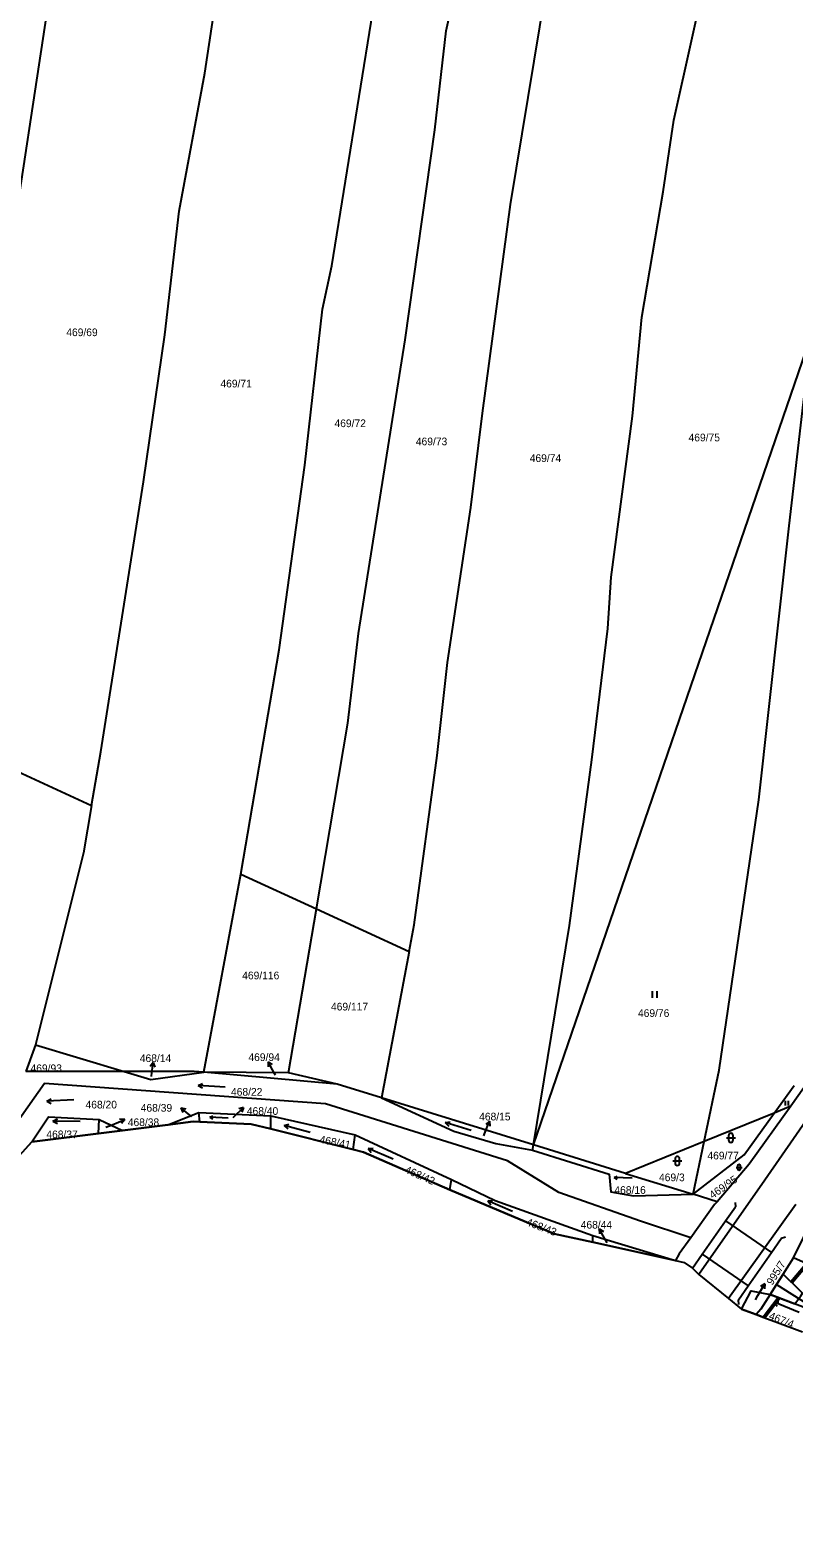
# Model space of a CAD drawing. Extents: x -757266 to -753360, y -1162585 to -1157740.
# Drawn here: x -754108.1 to -753938.9, y -1162205.3 to -1161871.3 of the extents above; entities that cross this region are included whole.
import ezdxf

# ---------------------------------------------------------------- set-up
doc = ezdxf.new("R2010")
doc.units = 0
for name, color, linetype in [('Hranice kat_území', 7, 'Continuous'), ('Hranice parcel', 7, 'Continuous'), ('Parcelní čísla', 7, 'Continuous'), ('Pop  PČ popisy', 7, 'Continuous'), ('Vnitřní kresba', 7, 'Continuous'), ('Věcná břemena k části', 7, 'Continuous'), ('Značky kultur', 7, 'Continuous')]:
    doc.layers.add(name, color=color, linetype=linetype)

msp = doc.modelspace()

# ---------------------------------------------------------------- linework, layer by layer
at = {"layer": 'Hranice kat_území'}
for points in [[(-754118.22, -1162129.13), (-754107.69, -1162117.59), (-754092.92, -1162115.73), (-754087.63, -1162115.06), (-754077.62, -1162113.79)], [(-754077.62, -1162113.79), (-754071.97, -1162113.08), (-754070.53, -1162113.14), (-754059.11, -1162113.64), (-754054.74, -1162114.73), (-754036.54, -1162119.27), (-754034.26, -1162119.84), (-754015.15, -1162128.24), (-753991.99, -1162137.95), (-753983.44, -1162139.85), (-753965.11, -1162143.91), (-753963.17, -1162144.34), (-753961.36, -1162145.59), (-753959.97, -1162146.95), (-753953.42, -1162152.28), (-753950.52, -1162154.65), (-753947.29, -1162155.86), (-753945.57, -1162156.5), (-753942.53, -1162157.64), (-753937.02, -1162159.7)]]:
    msp.add_lwpolyline(points, dxfattribs=at)
at = {"layer": 'Hranice parcel'}
for p, q in [((-753996.55, -1162118.27), (-753934.46, -1161937.29)), ((-754128.83, -1162027.27), (-754094.49, -1162043.05)), ((-754069.64, -1162102.17), (-754061.44, -1162058.26)), ((-754061.44, -1162058.26), (-754044.67, -1162065.97)), ((-754050.82, -1162102.3), (-754044.67, -1162065.97)), ((-754044.67, -1162065.97), (-754024.11, -1162075.39)), ((-754024.11, -1162075.39), (-754030.27, -1162107.83)), ((-753914.6, -1162074.2), (-753939.58, -1162109.71)), ((-754106.88, -1162096.07), (-754109.03, -1162102.01)), ((-754106.88, -1162096.07), (-754087.23, -1162102)), ((-754087.23, -1162102), (-754109.03, -1162102.01)), ((-754040.07, -1162104.8), (-754069.64, -1162102.17)), ((-754050.82, -1162102.3), (-754069.64, -1162102.17)), ((-754040.07, -1162104.8), (-754050.82, -1162102.3)), ((-754030.27, -1162107.83), (-754040.07, -1162104.8)), ((-753943.3, -1162111.22), (-753938.87, -1162105.07)), ((-753996.55, -1162118.27), (-754030.27, -1162107.83)), ((-753939.58, -1162109.71), (-753943.3, -1162111.22)), ((-754092.92, -1162115.73), (-754092.78, -1162112.63)), ((-754092.78, -1162112.63), (-754087.63, -1162115.06)), ((-754077.62, -1162113.79), (-754087.63, -1162115.06)), ((-754077.62, -1162113.79), (-754070.7, -1162111.11)), ((-754070.7, -1162111.11), (-754054.74, -1162111.81)), ((-754070.53, -1162113.14), (-754070.7, -1162111.11)), ((-754054.74, -1162111.81), (-754036.09, -1162116.01)), ((-754054.74, -1162114.73), (-754054.74, -1162111.81)), ((-753943.3, -1162111.22), (-753958.75, -1162117.49)), ((-754092.92, -1162115.73), (-754107.69, -1162117.59)), ((-754087.63, -1162115.06), (-754092.92, -1162115.73)), ((-754036.54, -1162119.27), (-754054.74, -1162114.73)), ((-754036.54, -1162119.27), (-754036.09, -1162116.01)), ((-754036.09, -1162116.01), (-754014.71, -1162125.95)), ((-754107.69, -1162117.59), (-754118.22, -1162129.13)), ((-753996.77, -1162119.43), (-753996.55, -1162118.27)), ((-753976.21, -1162124.57), (-753996.55, -1162118.27)), ((-753958.75, -1162117.49), (-753976.21, -1162124.57)), ((-753961.22, -1162129.21), (-753958.75, -1162117.49)), ((-754015.15, -1162128.24), (-754014.71, -1162125.95)), ((-753976.21, -1162124.57), (-753961.22, -1162129.21)), ((-753991.99, -1162137.95), (-754015.15, -1162128.24)), ((-753955.9, -1162130.86), (-753961.22, -1162129.21)), ((-753983.44, -1162139.85), (-753991.99, -1162137.95)), ((-753983.44, -1162139.85), (-753983.42, -1162138.35)), ((-753965.11, -1162143.91), (-753983.44, -1162139.85)), ((-753983.42, -1162138.35), (-753965.11, -1162143.91)), ((-753941.28, -1162146.91), (-753938.96, -1162143.29)), ((-753934.72, -1162145.22), (-753938.96, -1162143.29)), ((-753942.74, -1162149.19), (-753941.28, -1162146.91)), ((-753938, -1162150.12), (-753941.28, -1162146.91)), ((-753944.14, -1162151.38), (-753942.74, -1162149.19)), ((-753936.59, -1162154.26), (-753944.14, -1162151.38)), ((-753947.29, -1162155.86), (-753950.52, -1162154.65)), ((-753945.57, -1162156.5), (-753947.29, -1162155.86)), ((-753945.57, -1162156.5), (-753942.53, -1162157.64)), ((-753942.53, -1162157.64), (-753937.02, -1162159.7))]:
    msp.add_line(p, q, dxfattribs=at)
for points in [[(-754128.83, -1162027.27), (-754113.94, -1161930.52), (-754103.07, -1161858.96), (-754091.37, -1161804.22), (-754086.26, -1161787.83), (-754082.69, -1161781.35)], [(-754094.49, -1162043.05), (-754092.44, -1162031.18), (-754082.96, -1161971.38), (-754078.27, -1161938.76), (-754075.09, -1161911.4), (-754069.38, -1161880.79), (-754063.4, -1161841.12), (-754050.35, -1161795.1)], [(-754061.44, -1162058.26), (-754060.79, -1162054.8), (-754052.89, -1162008.57), (-754047.2, -1161967.66), (-754043.35, -1161933.07), (-754041.25, -1161923.51), (-754032.17, -1161867.22), (-754023.92, -1161830.01), (-754016.36, -1161808.87)], [(-754044.67, -1162065.97), (-754037.7, -1162024.79), (-754035.36, -1162004.93), (-754025.03, -1161939.92), (-754018.47, -1161893.39), (-754015.91, -1161871.39), (-754008.69, -1161838.65), (-754001.24, -1161814.93)], [(-754024.11, -1162075.39), (-754023, -1162069.54), (-754017.9, -1162031.96), (-754015.63, -1162011.36), (-754010.44, -1161977.07), (-754007.85, -1161956.12), (-754001.69, -1161909.94), (-753993.83, -1161862.43), (-753987.1, -1161832.33), (-753983.73, -1161823.4)], [(-753996.55, -1162118.27), (-753988.61, -1162069.66), (-753983.67, -1162032.98), (-753980.14, -1162003.85), (-753979.35, -1161992.48), (-753974.65, -1161956.81), (-753972.61, -1161934.85), (-753967.83, -1161907.08), (-753965.47, -1161891.24), (-753957.55, -1161855.34), (-753953.29, -1161842.58)], [(-753958.75, -1162117.49), (-753955.43, -1162101.69), (-753946.7, -1162041.78), (-753939.94, -1161981.07), (-753935.58, -1161943.52), (-753934.46, -1161937.29)], [(-754094.49, -1162043.05), (-754096.3, -1162053.58), (-754106.88, -1162096.07)], [(-753961.75, -1162138.87), (-753972.9, -1162135.15), (-753990.96, -1162128.81), (-754002.31, -1162121.77), (-754042.65, -1162109.18), (-754104.88, -1162104.67), (-754112.32, -1162115.16), (-754115.99, -1162120.33), (-754152.84, -1162124.56), (-754181.81, -1162135.71), (-754183.83, -1162131.86), (-754173.26, -1162121.64), (-754174.61, -1162111.26), (-754166.02, -1162103.84)], [(-754069.64, -1162102.17), (-754071.72, -1162101.99), (-754087.23, -1162102)], [(-754087.23, -1162102), (-754081.32, -1162103.78), (-754069.64, -1162102.17)], [(-754030.27, -1162107.83), (-754014.26, -1162115.2), (-754004.92, -1162117.94), (-753996.77, -1162119.43)], [(-753939.58, -1162109.71), (-753948.82, -1162122.57), (-753955.9, -1162130.86)], [(-754107.69, -1162117.59), (-754103.99, -1162112.05), (-754092.78, -1162112.63)], [(-754070.53, -1162113.14), (-754071.97, -1162113.08), (-754077.62, -1162113.79)], [(-754054.74, -1162114.73), (-754059.11, -1162113.64), (-754070.53, -1162113.14)], [(-753961.22, -1162129.21), (-753949.93, -1162120.49), (-753943.3, -1162111.22)], [(-753938.96, -1162143.29), (-753934.5, -1162134.11), (-753920.06, -1162111.21)], [(-754015.15, -1162128.24), (-754034.26, -1162119.84), (-754036.54, -1162119.27)], [(-753996.77, -1162119.43), (-753979.79, -1162124.72), (-753979.48, -1162128.68), (-753974.41, -1162129.52), (-753961.22, -1162129.21)], [(-754014.71, -1162125.95), (-754005.06, -1162130.6), (-753983.42, -1162138.35)], [(-753955.9, -1162130.86), (-753956.45, -1162131.5), (-753961.75, -1162138.87)], [(-753961.75, -1162138.87), (-753964.31, -1162142.43), (-753965.11, -1162143.91)], [(-753965.11, -1162143.91), (-753963.17, -1162144.34), (-753961.36, -1162145.59), (-753959.97, -1162146.95), (-753953.42, -1162152.28), (-753950.52, -1162154.65)], [(-753942.74, -1162149.19), (-753935.99, -1162153.48), (-753913.82, -1162164.72), (-753900.55, -1162164.51), (-753887.13, -1162173.2), (-753880.06, -1162173.93), (-753879.02, -1162169.92), (-753862.91, -1162172.7), (-753839.08, -1162198.22), (-753835.7, -1162205.33)], [(-753950.52, -1162154.65), (-753948.39, -1162150.63), (-753944.14, -1162151.38)], [(-753944.14, -1162151.38), (-753946.23, -1162154.65), (-753947.29, -1162155.86)]]:
    msp.add_lwpolyline(points, dxfattribs=at)
at = {"layer": 'Pop  PČ popisy'}
for p, q in [((-754080.866, -1162099.975), (-754081.469, -1162100.919)), ((-754081.18, -1162102.96), (-754080.866, -1162099.975)), ((-754080.866, -1162099.975), (-754080.473, -1162101.024)), ((-754053.93, -1162102.45), (-754055.385, -1162099.825)), ((-754055.385, -1162099.825), (-754054.461, -1162100.458)), ((-754055.385, -1162099.825), (-754055.337, -1162100.944)), ((-754081.19, -1162103.08), (-754081.18, -1162102.96)), ((-754053.71, -1162102.84), (-754053.93, -1162102.45)), ((-754072.36, -1162111.94), (-754074.692, -1162110.051)), ((-754074.692, -1162110.051), (-754073.599, -1162110.293)), ((-754074.692, -1162110.051), (-754074.229, -1162111.071)), ((-754062.95, -1162112.06), (-754060.791, -1162109.975)), ((-754060.791, -1162109.975), (-754061.86, -1162110.311)), ((-754060.791, -1162109.975), (-754061.164, -1162111.031)), ((-754091.34, -1162114.35), (-754089.92, -1162113.79)), ((-754089.92, -1162113.79), (-754087.138, -1162112.666)), ((-754087.138, -1162112.666), (-754088.254, -1162112.577)), ((-754087.138, -1162112.666), (-754087.878, -1162113.505)), ((-754072.23, -1162112.05), (-754072.36, -1162111.94)), ((-754063.13, -1162112.23), (-754062.95, -1162112.06)), ((-754007.44, -1162115.79), (-754006.316, -1162113.008)), ((-754006.316, -1162113.008), (-754007.155, -1162113.748)), ((-754006.316, -1162113.008), (-754006.227, -1162114.124)), ((-754007.61, -1162116.23), (-754007.44, -1162115.79)), ((-753980.57, -1162139.46), (-753982.025, -1162136.835)), ((-753982.025, -1162136.835), (-753981.101, -1162137.468)), ((-753982.025, -1162136.835), (-753981.977, -1162137.954)), ((-753980.28, -1162139.98), (-753980.57, -1162139.46)), ((-753946.87, -1162151.64), (-753945.37, -1162149.041)), ((-753945.37, -1162149.041), (-753946.304, -1162149.658)), ((-753945.37, -1162149.041), (-753945.437, -1162150.159)), ((-753947.42, -1162152.6), (-753946.87, -1162151.64))]:
    msp.add_line(p, q, dxfattribs=at)
at = {"layer": 'Vnitřní kresba'}
for p, q in [((-753911.29, -1162076.9), (-753945.34, -1162126.1)), ((-753945.34, -1162126.1), (-753959.97, -1162146.95)), ((-753954.03, -1162135.12), (-753951.83, -1162131.99)), ((-753938.5, -1162131.5), (-753953.42, -1162152.28)), ((-753951.899, -1162130.992), (-753951.829, -1162131.989)), ((-753959.19, -1162142.49), (-753954.03, -1162135.12)), ((-753954.03, -1162135.12), (-753943.89, -1162142.14)), ((-753943.89, -1162142.14), (-753941.71, -1162139)), ((-753940.753, -1162138.708), (-753941.709, -1162139)), ((-753961.36, -1162145.59), (-753959.19, -1162142.49)), ((-753959.19, -1162142.49), (-753949.01, -1162149.51)), ((-753949.01, -1162149.51), (-753943.89, -1162142.14)), ((-753951.17, -1162152.63), (-753949.01, -1162149.51)), ((-753951.101, -1162153.628), (-753951.171, -1162152.631))]:
    msp.add_line(p, q, dxfattribs=at)
at = {"layer": 'Věcná břemena k části'}
for points in [[(-753938, -1162150.12), (-753941.28, -1162146.91), (-753942.74, -1162149.19), (-753944.14, -1162151.38), (-753938.66, -1162153.47), (-753937.82, -1162152.32), (-753937.36, -1162151.7), (-753937, -1162151.09)], [(-753945.57, -1162156.5), (-753945.37, -1162156.58), (-753942.01, -1162152.19), (-753942.35, -1162152.06), (-753945.71, -1162156.45)]]:
    msp.add_lwpolyline(points, close=True, dxfattribs=at)
msp.add_lwpolyline([(-753936.38, -1162144.84), (-753939.55, -1162148.6), (-753939.3, -1162148.85), (-753936.09, -1162145.04)], dxfattribs=at)
at = {"layer": 'Značky kultur'}
for p, q in [((-753970.211, -1162085.69), (-753970.211, -1162084.19)), ((-753969.21, -1162085.69), (-753969.21, -1162084.19)), ((-754070.879, -1162105.071), (-754069.869, -1162104.639)), ((-754064.894, -1162105.49), (-754070.879, -1162105.071)), ((-754070.879, -1162105.071), (-754069.939, -1162105.639)), ((-754104.413, -1162108.609), (-754103.464, -1162108.057)), ((-754098.422, -1162108.295), (-754104.413, -1162108.609)), ((-754104.413, -1162108.609), (-754103.411, -1162109.059)), ((-753940.782, -1162109.51), (-753940.782, -1162108.505)), ((-753940.112, -1162109.51), (-753940.112, -1162108.505)), ((-754103.027, -1162112.999), (-754102.041, -1162112.514)), ((-754097.027, -1162113.103), (-754103.027, -1162112.999)), ((-754103.027, -1162112.999), (-754102.058, -1162113.517)), ((-754068.258, -1162112.118), (-754067.587, -1162111.817)), ((-754064.244, -1162112.329), (-754068.258, -1162112.118)), ((-754068.258, -1162112.118), (-754067.622, -1162112.488)), ((-754051.832, -1162113.941), (-754050.758, -1162113.709)), ((-754016.143, -1162113.32), (-754015.062, -1162113.126)), ((-754010.405, -1162115.074), (-754016.143, -1162113.32)), ((-754016.143, -1162113.32), (-754015.355, -1162114.085)), ((-754046.037, -1162115.494), (-754051.832, -1162113.941)), ((-754051.832, -1162113.941), (-754051.018, -1162114.678)), ((-753953.861, -1162116.701), (-753951.859, -1162116.701)), ((-753953.361, -1162116.201), (-753953.361, -1162117.202)), ((-753952.359, -1162117.202), (-753952.359, -1162116.201)), ((-754033.224, -1162119.093), (-754032.129, -1162119.013)), ((-754027.701, -1162121.438), (-754033.224, -1162119.093)), ((-754033.224, -1162119.093), (-754032.52, -1162119.937)), ((-753965.721, -1162121.801), (-753963.719, -1162121.801)), ((-753965.221, -1162121.301), (-753965.221, -1162122.302)), ((-753964.219, -1162122.302), (-753964.219, -1162121.301)), ((-753951.701, -1162123.241), (-753950.359, -1162123.241)), ((-753951.365, -1162122.905), (-753951.365, -1162123.576)), ((-753950.695, -1162123.576), (-753950.695, -1162122.905)), ((-753978.72, -1162125.514), (-753978.054, -1162125.201)), ((-753974.703, -1162125.654), (-753978.72, -1162125.514)), ((-753978.72, -1162125.514), (-753978.077, -1162125.872)), ((-754006.734, -1162130.693), (-754005.639, -1162130.613)), ((-754001.211, -1162133.038), (-754006.734, -1162130.693)), ((-754006.734, -1162130.693), (-754006.03, -1162131.537)), ((-753943.304, -1162153.132), (-753942.21, -1162153.033)), ((-753937.741, -1162155.379), (-753943.304, -1162153.132)), ((-753943.304, -1162153.132), (-753942.586, -1162153.963))]:
    msp.add_line(p, q, dxfattribs=at)
for centre, radius, start, end in [((-753952.86, -1162116.2009), 0.5, 0, 180), ((-753952.86, -1162117.2009), 0.5, 180, 359.987886), ((-753964.72, -1162121.3009), 0.5, 0, 180), ((-753964.72, -1162122.3009), 0.5, 180, 359.987886), ((-753951.03, -1162122.9056), 0.335, 0, 180), ((-753951.03, -1162123.5756), 0.335, 180, 359.987886)]:
    msp.add_arc(centre, radius, start, end, dxfattribs=at)

# ---------------------------------------------------------------- texts
at = {"layer": 'Parcelní čísla'}
for s, p in [('469/69', (-754100.08, -1161939.07)), ('469/71', (-754065.93, -1161950.43)), ('469/72', (-754040.66, -1161959.23)), ('469/73', (-754022.64, -1161963.25)), ('469/75', (-753962.23, -1161962.38)), ('469/74', (-753997.41, -1161966.95)), ('469/116', (-754061.106, -1162081.57)), ('469/117', (-754041.446, -1162088.48)), ('469/76', (-753973.44, -1162089.91)), ('469/93', (-754108, -1162102.14)), ('468/14', (-754083.79, -1162099.91)), ('469/94', (-754059.73, -1162099.68)), ('468/22', (-754063.59, -1162107.36)), ('468/20', (-754095.81, -1162110.19)), ('468/39', (-754083.585, -1162110.9)), ('468/40', (-754060.08, -1162111.61)), ('468/38', (-754086.45, -1162114.098)), ('468/15', (-754008.62, -1162112.84)), ('468/37', (-754104.49, -1162116.78)), ('469/77', (-753958.05, -1162121.48)), ('469/3', (-753968.78, -1162126.31)), ('468/16', (-753978.66, -1162129.11)), ('468/44', (-753986.12, -1162136.81))]:
    msp.add_text(s, height=1.7, dxfattribs=at).set_placement(p)
for s, rotation, p in [('468/41', 349, (-754044.092, -1162117.814)), ('468/42', 336, (-754025.255, -1162124.366)), ('469/95', 35, (-753956.892, -1162130.286)), ('468/43', 339, (-753998.364, -1162136.003)), ('995/7', 58, (-753943.659, -1162149.48)), ('467/4', 338, (-753944.598, -1162156.768))]:
    msp.add_text(s, height=1.7, rotation=rotation, dxfattribs=at).set_placement(p)

doc.saveas('drawing.dxf')
